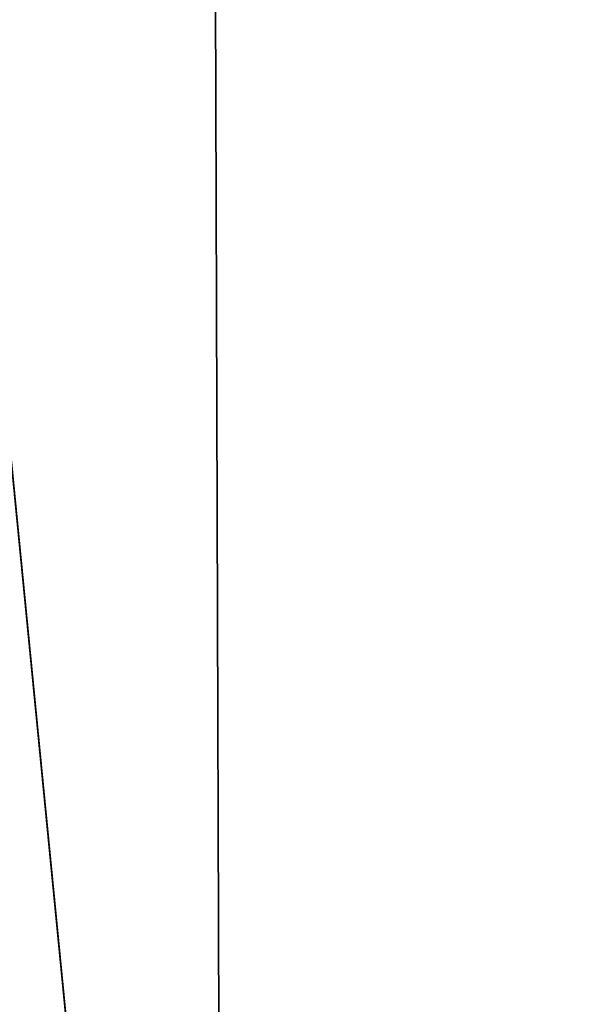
# Model space of a CAD drawing. Header units: millimetres. Extents: x -455 to 455, y -678 to 20.
# Tile 481 of 656: x -2.196 to -2.059, y -39.824 to -39.586. Entities that reach past the tile are written whole.
import ezdxf

# ---------------------------------------------------------------- set-up
doc = ezdxf.new("R2010")
doc.units = ezdxf.units.MM
doc.header["$LTSCALE"] = 65.185185
for name, color, linetype in [('237', 7, 'CONTINUOUS'), ('362', 7, 'CONTINUOUS'), ('450', 7, 'CONTINUOUS'), ('451', 7, 'CONTINUOUS'), ('566', 7, 'CONTINUOUS'), ('568', 7, 'CONTINUOUS')]:
    doc.layers.add(name, color=color, linetype=linetype)

msp = doc.modelspace()

# ---------------------------------------------------------------- linework, layer by layer
at = {"layer": '237', "linetype": 'Continuous'}
for points in [[(-2.02482, -74.85131, -2.96229), (-2.2, -25, -1.35), (-2.63505, -74.85131, -1.35), (-2.02482, -74.85131, -2.96229)], [(-1.87094, -25.60872, -2.45872), (-2.2, -25, -1.35), (-2.02482, -74.85131, -2.96229), (-1.87094, -25.60872, -2.45872)]]:
    msp.add_3dface(points, dxfattribs=at)
at = {"layer": '362', "linetype": 'Continuous'}
for points in [[(-2, -74.7, 19.85), (-2, 0, 19.85), (-4.05718, -6.35378, 19.03358), (-2, -74.7, 19.85)], [(-2, -74.7, 19.85), (-4.05718, -6.35378, 19.03358), (-4.12132, -74.7, 18.97132), (-2, -74.7, 19.85)]]:
    msp.add_3dface(points, dxfattribs=at)
at = {"layer": '450', "linetype": 'Continuous'}
msp.add_3dface([(-2, -41.71041, -6.15), (-2.35355, -41.71041, -6.29645), (-2.30598, -38.59628, -6.15), (-2, -41.71041, -6.15)], dxfattribs=at)
at = {"layer": '451', "linetype": 'Continuous'}
msp.add_3dface([(-2, -41.71041, -6.15), (-2.30598, -38.59628, -6.15), (-1.25, -36.79967, -6.15), (-2, -41.71041, -6.15)], dxfattribs=at)
at = {"layer": '566', "linetype": 'Continuous'}
for points in [[(-2.09344, -12.78906, 15.05), (-1.9099, -11.79276, 15.84277), (-2.63505, -74.85131, 15.05), (-2.09344, -12.78906, 15.05)], [(-2.63505, -74.85131, 15.05), (-1.9099, -11.79276, 15.84277), (-2.02482, -74.85131, 16.66229), (-2.63505, -74.85131, 15.05)]]:
    msp.add_3dface(points, dxfattribs=at)
at = {"layer": '568', "linetype": 'Continuous'}
msp.add_3dface([(-2.63505, -74.85131, 15.05), (-2.32584, -39.4198, 14.79427), (-2.09344, -12.78906, 15.05), (-2.63505, -74.85131, 15.05)], dxfattribs=at)

doc.saveas('drawing.dxf')
